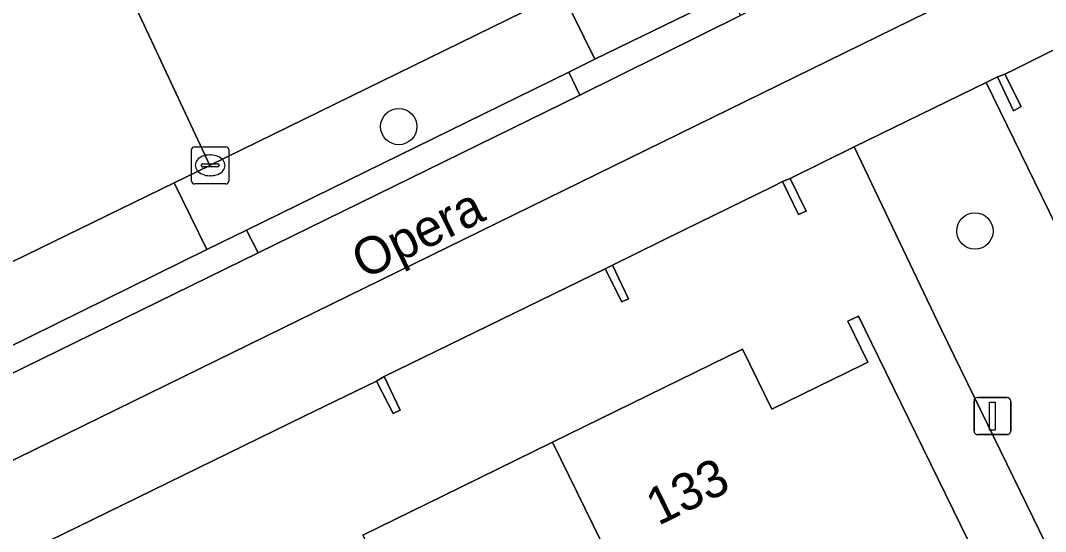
# Model space of a CAD drawing. Extents: x 160455 to 162082, y 388339 to 389736.
# Drawn here: x 160928.05 to 160955.68, y 389084.3 to 389098.07 of the extents above; entities that cross this region are included whole.
import ezdxf

# ---------------------------------------------------------------- set-up
doc = ezdxf.new("R2010")
doc.units = 0
for name, color, linetype in [('IMGEO_Boom', 7, 'Continuous'), ('IMGEO_Erf', 7, 'Continuous'), ('IMGEO_Fietspad_gesloten', 7, 'Continuous'), ('IMGEO_Kolk', 7, 'Continuous'), ('IMGEO_Lichtmast', 7, 'Continuous'), ('IMGEO_Muur', 7, 'Continuous'), ('IMGEO_Openbare_ruimte_label', 7, 'Continuous'), ('IMGEO_Pand', 7, 'Continuous'), ('IMGEO_Pand_nummerreeks', 7, 'Continuous'), ('IMGEO_Parkeervlak_open', 7, 'Continuous'), ('IMGEO_Rijbaan_lokaal_gesloten', 7, 'Continuous'), ('IMGEO_Rijbaan_lokaal_open', 7, 'Continuous'), ('IMGEO_Verkeerseiland_open', 7, 'Continuous'), ('IMGEO_Voetpad_open', 7, 'Continuous')]:
    doc.layers.add(name, color=color, linetype=linetype)

msp = doc.modelspace()

# ---------------------------------------------------------------- linework, layer by layer
at = {"layer": 'IMGEO_Boom'}
for centre in [(160938.248, 389095.208), (160953.783, 389092.394)]:
    msp.add_circle(centre, 0.489, dxfattribs=at)
at = {"layer": 'IMGEO_Erf'}
for points in [[(160957.231, 389097.933), (160954.835, 389096.742), (160954.59, 389096.62), (160955.032, 389095.746), (160954.822, 389095.635), (160954.388, 389096.545), (160954.083, 389096.393), (160959.906, 389084.474)], [(160962.595, 389069.818), (160952.872, 389089.754), (160950.528, 389094.661), (160948.801, 389093.813), (160949.232, 389092.926), (160949.029, 389092.839), (160948.599, 389093.727), (160948.32, 389093.589), (160945.945, 389092.424), (160944.008, 389091.472), (160944.442, 389090.564), (160944.263, 389090.486), (160943.812, 389091.374), (160937.859, 389088.471), (160938.286, 389087.569), (160938.099, 389087.478), (160937.648, 389088.353), (160935.703, 389087.404), (160930.386, 389084.809), (160928.451, 389083.865)], [(160937.278, 389084.197), (160939.45, 389085.26), (160942.396, 389086.702), (160947.515, 389089.208), (160948.307, 389087.592), (160950.751, 389088.788), (160950.893, 389088.858), (160950.353, 389089.963), (160950.64, 389090.103), (160951.18, 389088.998), (160954.802, 389081.599)]]:
    msp.add_lwpolyline(points, dxfattribs=at)
at = {"layer": 'IMGEO_Fietspad_gesloten'}
for points in [[(160880.025, 389062.593), (160880.727, 389062.923), (160880.823, 389062.983), (160887.13, 389066.302), (160887.362, 389066.396), (160952.948, 389098.503), (160952.979, 389098.518), (161000, 389121.514), (161017.317, 389129.87), (161019.165, 389130.759), (161024.136, 389133.21), (161025.633, 389133.947), (161101.935, 389171.343), (161108.768, 389174.685)], [(161038.503, 389142.807), (161022.312, 389134.786), (161018.891, 389133.125), (161002.774, 389125.345), (161000, 389123.98), (160995.416, 389121.725), (160987.013, 389117.611), (160979.848, 389114.031), (160971.706, 389110.072), (160964.265, 389106.425), (160951.993, 389100.418), (160947.461, 389098.2), (160943.13, 389096.054), (160934.456, 389091.81), (160927.26, 389088.286), (160919.131, 389084.31), (160911.76, 389080.708), (160903.897, 389076.869), (160896.629, 389073.3), (160886.522, 389068.375), (160883.92, 389067.118), (160882.783, 389066.551)]]:
    msp.add_lwpolyline(points, dxfattribs=at)
at = {"layer": 'IMGEO_Kolk'}
for p, q in [((160932.664, 389093.738), (160932.664, 389094.59)), ((160932.739, 389094.664), (160933.591, 389094.664)), ((160933.665, 389094.59), (160933.665, 389093.738)), ((160932.966, 389094.207), (160933.364, 389094.207)), ((160933.152, 389094.444), (160933.177, 389094.444)), ((160932.923, 389094.158), (160932.923, 389094.17)), ((160933.361, 389094.121), (160932.963, 389094.121)), ((160933.407, 389094.17), (160933.407, 389094.158)), ((160933.591, 389093.664), (160932.739, 389093.664)), ((160933.175, 389093.884), (160933.15, 389093.884))]:
    msp.add_line(p, q, dxfattribs=at)
for points in [[(160932.664, 389093.738), (160932.664, 389094.59)], [(160932.739, 389094.664), (160933.591, 389094.664)], [(160933.665, 389094.59), (160933.665, 389093.738)], [(160933.591, 389093.664), (160932.739, 389093.664)]]:
    msp.add_lwpolyline(points, dxfattribs=at)
for centre, radius, start, end in [((160932.741, 389094.588), 0.0765, 91.552, 178.448), ((160932.741, 389094.588), 0.0765, 91.552, 178.448), ((160933.589, 389094.588), 0.0765, 1.552, 88.448), ((160933.589, 389094.588), 0.0765, 1.552, 88.448), ((160932.963, 389094.167), 0.0403, 85.8775, 175.7526), ((160933.368, 389094.169), 0.0386, 1.7309, 96.639), ((160932.96, 389094.157), 0.0366, 178.938, 274.7102), ((160933.364, 389094.164), 0.043, 264.8664, 352.4533), ((160932.741, 389093.74), 0.0765, 181.552, 268.448), ((160932.741, 389093.74), 0.0765, 181.552, 268.448), ((160933.589, 389093.74), 0.0765, 271.552, 358.448), ((160933.589, 389093.74), 0.0765, 271.552, 358.448)]:
    msp.add_arc(centre, radius, start, end, dxfattribs=at)
for centre, major_axis, ratio, start_param, end_param in [((160933.151, 389094.164), (-0.387, 0.002), 0.722429, 4.712389, 7.853982), ((160933.176, 389094.164), (-0.39, 0.002), 0.717154, 1.570796, 4.712389)]:
    msp.add_ellipse(centre, major_axis=major_axis, ratio=ratio, start_param=start_param, end_param=end_param, dxfattribs=at)
at = {"layer": 'IMGEO_Lichtmast'}
for p, q in [((160953.858, 389087.908), (160954.648, 389087.908)), ((160954.648, 389087.908), (160953.858, 389087.908)), ((160953.758, 389087.008), (160953.758, 389087.808)), ((160953.758, 389087.808), (160953.758, 389087.008)), ((160954.748, 389087.808), (160954.748, 389087.008)), ((160954.748, 389087.008), (160954.748, 389087.808)), ((160954.648, 389086.908), (160953.858, 389086.908)), ((160953.858, 389086.908), (160954.648, 389086.908))]:
    msp.add_line(p, q, dxfattribs=at)
msp.add_lwpolyline([(160954.178, 389087.783), (160954.328, 389087.783), (160954.328, 389087.033), (160954.178, 389087.033), (160954.178, 389087.783)], dxfattribs=at)
for centre, start, end in [((160953.858, 389087.808), 90, 180), ((160953.858, 389087.808), 90, 180), ((160954.648, 389087.808), 0, 90), ((160954.648, 389087.808), 360, 90), ((160953.858, 389087.008), 180, 270), ((160953.858, 389087.008), 180, 270), ((160954.648, 389087.008), 270, 0), ((160954.648, 389087.008), 270, 0)]:
    msp.add_arc(centre, 0.1, start, end, dxfattribs=at)
at = {"layer": 'IMGEO_Muur'}
msp.add_lwpolyline([(160952.872, 389089.754), (160962.595, 389069.818)], dxfattribs=at)
at = {"layer": 'IMGEO_Pand'}
for points in [[(160954.59, 389096.62), (160954.388, 389096.545), (160954.822, 389095.635), (160955.032, 389095.746)], [(160948.801, 389093.813), (160948.599, 389093.727), (160949.029, 389092.839), (160949.232, 389092.926)], [(160943.812, 389091.374), (160944.263, 389090.486), (160944.442, 389090.564), (160944.008, 389091.472)], [(160942.396, 389086.702), (160946.817, 389077.691), (160954.802, 389081.599), (160951.18, 389088.998), (160950.64, 389090.103), (160950.353, 389089.963), (160950.893, 389088.858), (160950.751, 389088.788), (160948.307, 389087.592), (160947.515, 389089.208)], [(160937.648, 389088.353), (160938.099, 389087.478), (160938.286, 389087.569), (160937.859, 389088.471)], [(160942.396, 389086.702), (160939.45, 389085.26), (160937.278, 389084.197), (160938.07, 389082.581), (160935.566, 389081.356), (160935.021, 389082.47), (160934.874, 389082.398), (160939.048, 389073.888), (160940.776, 389070.367), (160941.405, 389069.084), (160945.535, 389071.11), (160943.18, 389075.911), (160946.817, 389077.691)]]:
    msp.add_lwpolyline(points, close=True, dxfattribs=at)
at = {"layer": 'IMGEO_Parkeervlak_open'}
for points in [[(160945.467, 389100.195), (160942.657, 389098.818), (160943.533, 389097.021), (160946.346, 389098.393)], [(160942.832, 389096.679), (160943.533, 389097.021), (160942.657, 389098.818), (160942.437, 389098.71), (160933.164, 389094.165), (160933.151, 389094.159), (160932.19, 389093.691), (160933.076, 389091.893), (160934.148, 389092.421)], [(160933.076, 389091.893), (160932.19, 389093.691), (160926.751, 389091.045), (160927.651, 389089.22)]]:
    msp.add_lwpolyline(points, close=True, dxfattribs=at)
at = {"layer": 'IMGEO_Rijbaan_lokaal_gesloten'}
msp.add_lwpolyline([(160903.64, 389079.692), (160918.57, 389087.066), (160926.751, 389091.045), (160932.19, 389093.691), (160933.151, 389094.159), (160930.401, 389100.058), (160930.369, 389100.042), (160927.449, 389098.615), (160925.395, 389097.611), (160922.624, 389096.257), (160915.722, 389092.884), (160909.213, 389089.7), (160905.927, 389088.093), (160900.911, 389085.639), (160891.458, 389081.036)], dxfattribs=at)
at = {"layer": 'IMGEO_Rijbaan_lokaal_open'}
msp.add_lwpolyline([(160930.401, 389100.058), (160933.151, 389094.159), (160933.164, 389094.165), (160942.437, 389098.71), (160939.703, 389104.614), (160930.905, 389100.304)], close=True, dxfattribs=at)
at = {"layer": 'IMGEO_Verkeerseiland_open'}
for points in [[(160947.461, 389098.2), (160947.181, 389098.8), (160946.346, 389098.393), (160943.533, 389097.021), (160942.832, 389096.679), (160943.13, 389096.054)], [(160934.456, 389091.81), (160943.13, 389096.054), (160942.832, 389096.679), (160934.148, 389092.421)], [(160934.456, 389091.81), (160934.148, 389092.421), (160933.076, 389091.893), (160927.651, 389089.22), (160926.985, 389088.892), (160927.26, 389088.286)]]:
    msp.add_lwpolyline(points, close=True, dxfattribs=at)
at = {"layer": 'IMGEO_Voetpad_open'}
for points in [[(161019.165, 389130.759), (161017.317, 389129.87), (161000, 389121.514), (160952.979, 389098.518), (160952.948, 389098.503), (160887.362, 389066.396)], [(160954.083, 389096.393), (160954.388, 389096.545), (160954.59, 389096.62), (160954.835, 389096.742), (160957.231, 389097.933)], [(160928.451, 389083.865), (160930.386, 389084.809), (160935.703, 389087.404), (160937.648, 389088.353), (160937.859, 389088.471), (160943.812, 389091.374), (160944.008, 389091.472), (160945.945, 389092.424), (160948.32, 389093.589), (160948.599, 389093.727), (160948.801, 389093.813), (160950.528, 389094.661), (160954.083, 389096.393)]]:
    msp.add_lwpolyline(points, dxfattribs=at)
msp.add_lwpolyline([(160969.342, 389065.142), (160966.785, 389070.394), (160966.213, 389071.59), (160960.055, 389084.17), (160959.906, 389084.474), (160954.083, 389096.393), (160950.528, 389094.661), (160952.872, 389089.754), (160962.595, 389069.818), (160963.192, 389068.594), (160967.437, 389059.983), (160974.68, 389045.11), (160978.423, 389046.942), (160977.296, 389049.303), (160976.208, 389051.135), (160975.756, 389052.06), (160970.636, 389062.482)], close=True, dxfattribs=at)

# ---------------------------------------------------------------- texts
at = {"layer": 'IMGEO_Openbare_ruimte_label'}
msp.add_text('Opera', height=1, rotation=26.1038, dxfattribs=at).set_placement((160937.306, 389091.079))
at = {"layer": 'IMGEO_Pand_nummerreeks'}
msp.add_text('133', height=1, rotation=26.0817, dxfattribs=at).set_placement((160945.242, 389084.444))

doc.saveas('drawing.dxf')
